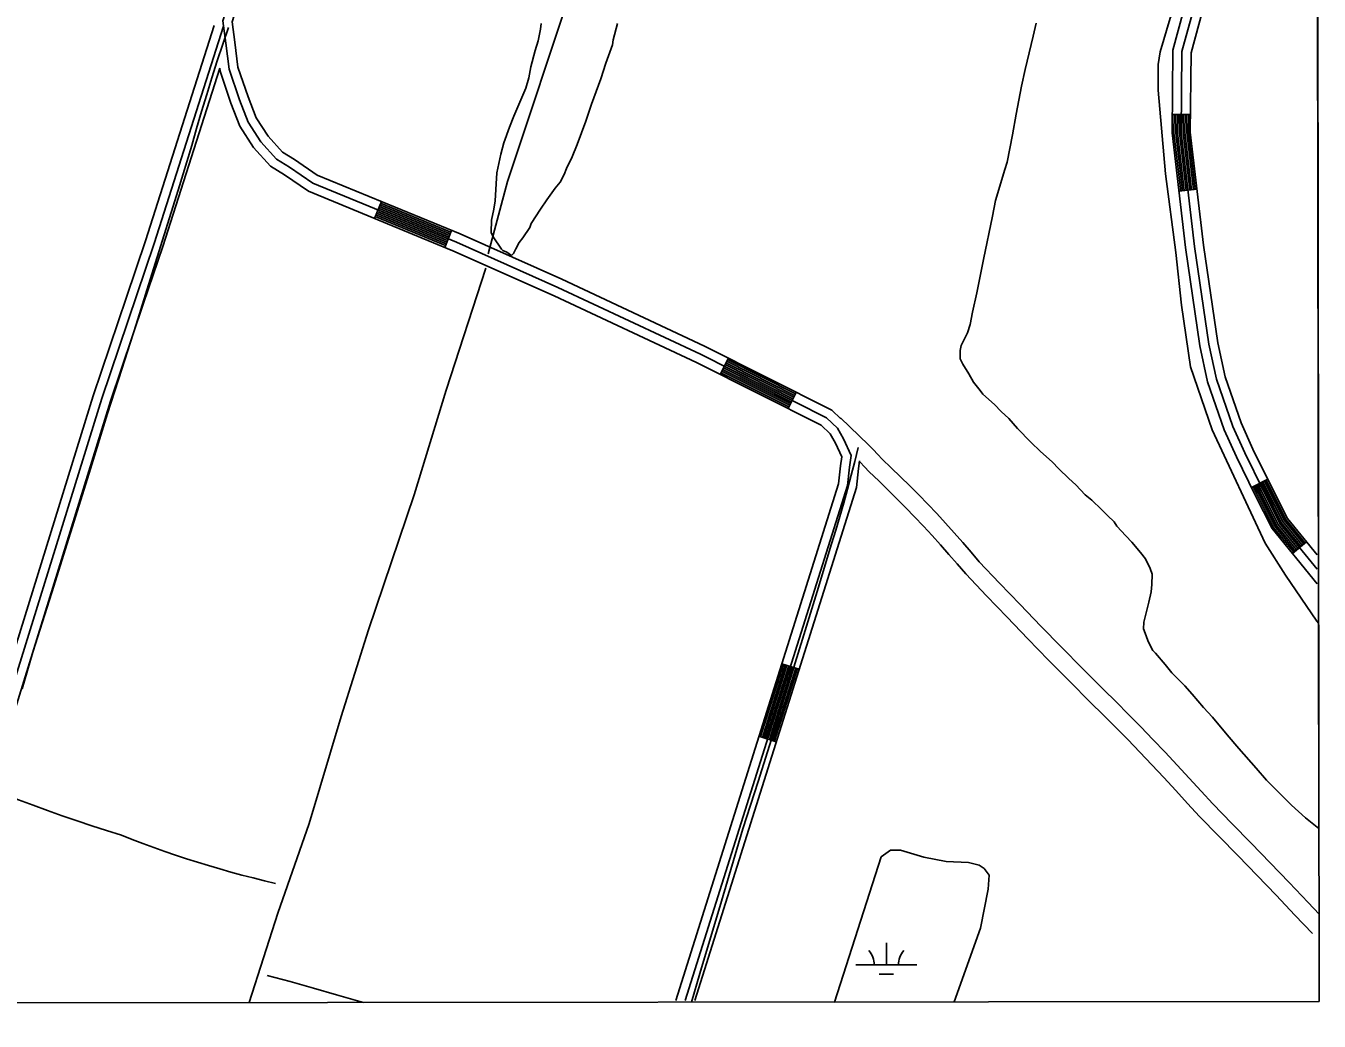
# Model space of a CAD drawing. Extents: x 3297772 to 3335630, y 634068 to 659439.
# Drawn here: x 3331326 to 3333452, y 639447 to 641082 of the extents above; entities that cross this region are included whole.
import ezdxf

# ---------------------------------------------------------------- set-up
doc = ezdxf.new("R2010")
doc.units = 0
for name, color, linetype in [('V-DTCH-CNTR', 7, 'Continuous'), ('V-GRID-FRAM', 7, 'Continuous'), ('V-ROAD-CNTR', 7, 'Continuous'), ('V-SITE-VEGE', 7, 'Continuous'), ('V-TOPO-SHOR', 7, 'Continuous'), ('V-WETL-SWMP', 7, 'Continuous')]:
    doc.layers.add(name, color=color, linetype=linetype)

msp = doc.modelspace()

# ---------------------------------------------------------------- linework, layer by layer
at = {"layer": 'V-DTCH-CNTR'}
for points in [[(3331319.3, 639993), (3331328.4, 640023.1), (3331337.3, 640053.2), (3331368.1, 640151.2), (3331398.7, 640249.1), (3331429.4, 640347.1), (3331459.9, 640445.1), (3331483.5, 640518.4), (3331506.9, 640591.8), (3331530.1, 640665.3), (3331553.1, 640738.8), (3331575.9, 640812.4), (3331598.5, 640886), (3331606.4, 640913.9), (3331614.5, 640941.7), (3331622.9, 640969.5), (3331631.5, 640997.2), (3331640.3, 641024.8), (3331649.4, 641052.4), (3331658.7, 641079.8)], [(3332419.9, 639477.6), (3332433.9, 639524.8), (3332469.2, 639643.8), (3332504.5, 639762.7), (3332529.4, 639840.6), (3332554.1, 639918.5), (3332578.5, 639996.5), (3332602.7, 640074.5), (3332626.6, 640152.6), (3332650.3, 640230.8), (3332657.2, 640253.3), (3332664, 640275.8), (3332670.4, 640298.4), (3332676.7, 640321), (3332682.8, 640343.7), (3332688.6, 640366.4), (3332694.2, 640389.2)], [(3331265.8, 639829), (3331289.6, 639819.5), (3331313.4, 639810.3), (3331337.4, 639801.4), (3331361.4, 639792.6), (3331385.5, 639784.1), (3331409.7, 639775.8), (3331434, 639767.7), (3331458.3, 639759.9), (3331482.7, 639752.3), (3331500.4, 639745.3), (3331518.1, 639738.6), (3331535.9, 639732), (3331553.8, 639725.6), (3331571.8, 639719.4), (3331589.8, 639713.4), (3331607.9, 639707.7), (3331626, 639702.1), (3331644.3, 639696.7), (3331662.5, 639691.6), (3331680.9, 639686.6), (3331699.3, 639681.9), (3331717.7, 639677.3), (3331736.2, 639673)], [(3331880.7, 639477.1), (3331874.5, 639478.9), (3331836.5, 639489.9), (3331798.5, 639500.8), (3331760.4, 639511.4), (3331722.3, 639521.7)]]:
    msp.add_lwpolyline(points, dxfattribs=at)
at = {"layer": 'V-GRID-FRAM'}
msp.add_lwpolyline([(3301870.2, 657630.6), (3333425.5, 657662.7), (3333452, 639478.7), (3301880.8, 639446.5), (3301870.2, 657630.6)], dxfattribs=at)
at = {"layer": 'V-ROAD-CNTR'}
for p, q in [((3333210.5, 640936.9), (3333240.5, 640936.6)), ((3333221.4, 640810.6), (3333251.2, 640814.1)), ((3331898.6, 640766.1), (3331910.1, 640793.8)), ((3332014.2, 640718.4), (3332025.6, 640746.2)), ((3332467.2, 640509.6), (3332480.7, 640536.4)), ((3332578.8, 640453.4), (3332592.3, 640480.2)), ((3333340.6, 640323.9), (3333367.6, 640337.1)), ((3333408, 640215.4), (3333431.2, 640234.3)), ((3332568.4, 640034), (3332597.1, 640025)), ((3332530.9, 639914.8), (3332559.5, 639905.8))]:
    msp.add_line(p, q, dxfattribs=at)
for points in [[(3332367.8, 643373.9), (3332143.8, 642664.5), (3331985.7, 642195.5), (3331806, 641587.5), (3331649.4, 641090.5), (3331654.4, 641053.8), (3331659.6, 641011.4), (3331676.8, 640960.7), (3331690.9, 640924.3), (3331711.9, 640891.9), (3331737.7, 640863.5), (3331758.9, 640850.2), (3331797.5, 640824.1), (3332033.6, 640726.7), (3332200.4, 640652.3), (3332434.8, 640542.7), (3332642.1, 640438.3), (3332659.9, 640421), (3332670.1, 640403.7), (3332682.7, 640376.2), (3332679.6, 640357.1), (3332676.4, 640326.7), (3332409.7, 639480.6)], [(3332665.3, 640436.7), (3332650.9, 640450.7), (3332441.4, 640556.2), (3332206.6, 640665.9), (3332039.5, 640740.5), (3331804.6, 640837.3), (3331767.1, 640862.7), (3331747.4, 640875.1), (3331723.8, 640901.1), (3331704.3, 640931.2), (3331690.9, 640965.8), (3331674.3, 641014.8), (3331669.2, 641055.7), (3331664.7, 641089.1), (3331820.3, 641583.1), (3332000, 642191), (3332158.1, 642659.8), (3332382.1, 643369.4)], [(3333448.6, 640165.5), (3333374.5, 640256.4), (3333346.2, 640312.4), (3333316, 640374.1), (3333295.9, 640418.7), (3333268.5, 640497.6), (3333256, 640556.3), (3333232.2, 640718), (3333210.2, 640906.4), (3333211.5, 641042.3), (3333238, 641140.1), (3333398.4, 641642.9), (3333412.3, 641681.8), (3333446.3, 641734.9)], [(3333446.4, 641707.1), (3333425.9, 641675.1), (3333412.6, 641638.1), (3333252.4, 641135.8), (3333226.5, 641040.3), (3333225.2, 640907.2), (3333247.1, 640719.9), (3333270.7, 640559), (3333283, 640501.6), (3333309.9, 640424.2), (3333329.6, 640380.4), (3333359.7, 640319.1), (3333387.2, 640264.6), (3333448.6, 640189.3)], [(3333448.5, 640213.1), (3333399.8, 640272.9), (3333373.1, 640325.7), (3333343.2, 640386.8), (3333323.8, 640429.8), (3333297.5, 640505.6), (3333285.5, 640561.6), (3333261.9, 640721.9), (3333240.2, 640908), (3333241.5, 641038.2), (3333266.8, 641131.6), (3333426.8, 641633.3), (3333439.4, 641668.5), (3333446.4, 641679.4)], [(3331650.6, 641081.8), (3331536.7, 640724.6), (3331450.4, 640469.9), (3331255.3, 639841.9), (3331140.2, 639479.3)], [(3331635.3, 641083.1), (3331522.4, 640729.3), (3331491, 640636.6)], [(3331644.3, 641012.7), (3331550.9, 640719.9), (3331519.2, 640626.4)], [(3332394, 639480.6), (3332661.7, 640329.8), (3332664.8, 640359.1), (3332667.2, 640374.1), (3332656.8, 640396.7), (3332648, 640411.7), (3332633.3, 640426), (3332428.3, 640529.2), (3332194.2, 640638.6), (3332027.6, 640712.9), (3331790.3, 640810.8), (3331750.7, 640837.6), (3331728, 640851.9), (3331700, 640882.7), (3331677.5, 640917.5), (3331662.7, 640955.6), (3331644.9, 641008), (3331644.3, 641012.7)], [(3333224.4, 640811), (3333213.2, 640906.6), (3333213.5, 640936.9)], [(3333227.3, 640811.3), (3333216.2, 640906.8), (3333216.5, 640936.8)], [(3333230.3, 640811.7), (3333219.2, 640906.9), (3333219.5, 640936.8)], [(3333233.3, 640812), (3333222.2, 640907.1), (3333222.5, 640936.8)], [(3333236.3, 640812.4), (3333225.2, 640907.2), (3333225.5, 640936.7)], [(3333239.3, 640812.7), (3333228.2, 640907.4), (3333228.5, 640936.7)], [(3333242.2, 640813.1), (3333231.2, 640907.6), (3333231.5, 640936.7)], [(3333245.2, 640813.4), (3333234.2, 640907.7), (3333234.5, 640936.6)], [(3333248.2, 640813.8), (3333237.2, 640907.9), (3333237.5, 640936.6)], [(3332017.6, 640726.8), (3331902.1, 640774.4)], [(3332018.8, 640729.5), (3331903.2, 640777.2)], [(3332019.9, 640732.3), (3331904.4, 640780)], [(3332021.1, 640735.1), (3331905.5, 640782.7)], [(3332022.2, 640737.9), (3331906.6, 640785.5)], [(3332023.3, 640740.6), (3331907.8, 640788.3)], [(3332024.5, 640743.4), (3331908.9, 640791.1)], [(3332015.3, 640721.2), (3331899.8, 640768.9)], [(3332016.5, 640724), (3331900.9, 640771.6)], [(3331491, 640636.6), (3331436.1, 640474.5), (3331245.3, 639860.4)], [(3331519.2, 640626.4), (3331464.7, 640465.3), (3331278.9, 639867.5)], [(3332584.2, 640464.1), (3332472.6, 640520.4)], [(3332585.6, 640466.8), (3332473.9, 640523)], [(3332586.9, 640469.5), (3332475.3, 640525.7)], [(3332588.3, 640472.2), (3332476.6, 640528.4)], [(3332589.6, 640474.8), (3332478, 640531.1)], [(3332591, 640477.5), (3332479.3, 640533.8)], [(3332580.2, 640456.1), (3332468.5, 640512.3)], [(3332581.5, 640458.8), (3332469.9, 640515)], [(3332582.9, 640461.5), (3332471.2, 640517.7)], [(3332664.9, 640438.2), (3332711, 640394), (3332718.8, 640386.1), (3332726.5, 640378.1), (3332733.6, 640370.4), (3332748.5, 640356.2), (3332763.8, 640341.4), (3332778.9, 640326.5), (3332793.8, 640311.4), (3332808.6, 640296.2), (3332823.2, 640280.8), (3332837.6, 640265.2), (3332851.8, 640249.4), (3332865.9, 640233.5), (3332879.8, 640217.5), (3332893.2, 640201.7), (3332926.6, 640166.5), (3332960.4, 640131.2), (3332994.4, 640096), (3333028.6, 640061.1), (3333063, 640026.3), (3333097.5, 639991.6), (3333118, 639971.3), (3333138.4, 639950.8), (3333158.7, 639930.2), (3333178.8, 639909.3), (3333198.8, 639888.4), (3333218.7, 639867.3), (3333238.4, 639846.1), (3333257.9, 639824.7), (3333277.1, 639803.5), (3333308.6, 639771.6), (3333340.2, 639739.3), (3333371.6, 639706.9), (3333402.9, 639674.2), (3333434, 639641.4), (3333451.8, 639622.5)], [(3332425.4, 639480.6), (3332691.2, 640323.6), (3332694.5, 640355.1), (3332696.5, 640367.4)], [(3332696.3, 640366.2), (3332697.4, 640365.1), (3332704.6, 640357.6), (3332712.2, 640349.3), (3332727.8, 640334.5), (3332742.8, 640320), (3332757.7, 640305.3), (3332772.4, 640290.4), (3332786.9, 640275.4), (3332801.3, 640260.2), (3332815.5, 640244.9), (3332829.5, 640229.4), (3332843.3, 640213.8), (3332857, 640198), (3332870.9, 640181.6), (3332904.9, 640145.8), (3332938.8, 640110.4), (3332972.9, 640075.1), (3333007.2, 640040.1), (3333041.6, 640005.1), (3333076.3, 639970.4), (3333096.8, 639950.1), (3333117.1, 639929.7), (3333137.2, 639909.2), (3333157.2, 639888.6), (3333177.1, 639867.8), (3333196.8, 639846.8), (3333216.3, 639825.7), (3333235.7, 639804.5), (3333255.2, 639782.9), (3333287.2, 639750.6), (3333318.7, 639718.4), (3333350, 639686), (3333381.2, 639653.5), (3333412.2, 639620.9), (3333440.9, 639590.3)], [(3333414.9, 640221.1), (3333382.1, 640261.4), (3333354.3, 640316.4), (3333348.7, 640327.8)], [(3333417.3, 640223), (3333384.7, 640263), (3333357, 640317.7), (3333351.4, 640329.2)], [(3333419.6, 640224.9), (3333387.2, 640264.6), (3333359.7, 640319.1), (3333354.1, 640330.5)], [(3333421.9, 640226.8), (3333389.7, 640266.3), (3333362.4, 640320.4), (3333356.8, 640331.8)], [(3333424.2, 640228.7), (3333392.2, 640267.9), (3333365, 640321.7), (3333359.5, 640333.1)], [(3333426.6, 640230.6), (3333394.8, 640269.6), (3333367.7, 640323.1), (3333362.2, 640334.4)], [(3333428.9, 640232.4), (3333397.3, 640271.2), (3333370.4, 640324.4), (3333364.9, 640335.8)], [(3333410.3, 640217.3), (3333377.1, 640258.1), (3333348.9, 640313.7), (3333343.3, 640325.2)], [(3333412.6, 640219.2), (3333379.6, 640259.7), (3333351.6, 640315.1), (3333346, 640326.5)], [(3332533.7, 639913.9), (3332571.3, 640033.1)], [(3332536.6, 639913), (3332574.2, 640032.2)], [(3332539.4, 639912.1), (3332577, 640031.3)], [(3332542.3, 639911.2), (3332579.9, 640030.4)], [(3332545.2, 639910.3), (3332582.7, 640029.5)], [(3332548, 639909.4), (3332585.6, 640028.6)], [(3332550.9, 639908.5), (3332588.5, 640027.7)], [(3332553.7, 639907.6), (3332591.3, 640026.8)], [(3332556.6, 639906.7), (3332594.2, 640025.9)]]:
    msp.add_lwpolyline(points, dxfattribs=at)
at = {"layer": 'V-SITE-VEGE'}
for p, q in [((3333448.7, 641715.8), (3333451.6, 639763.4)), ((3332168, 641057.9), (3332171.7, 641077.1)), ((3332171.7, 641077.1), (3332172.9, 641086.1)), ((3332298.4, 641086.4), (3332291.2, 641059.4)), ((3332981.7, 641065.7), (3332986.6, 641087.1)), ((3332163.2, 641042.2), (3332168, 641057.9)), ((3332289.9, 641051.5), (3332279.3, 641021.2)), ((3332291.2, 641059.4), (3332289.9, 641051.5)), ((3332968.4, 641010.6), (3332981.7, 641065.7)), ((3332156, 641015.1), (3332163.2, 641042.2)), ((3332152.4, 640997.1), (3332156, 641015.1)), ((3332279.3, 641021.2), (3332271, 640995.3)), ((3332962.4, 640983.5), (3332968.4, 641010.6)), ((3332147.6, 640980.2), (3332152.4, 640997.1)), ((3332271, 640995.3), (3332255.7, 640953.7)), ((3332127.7, 640934.2), (3332147.6, 640980.2)), ((3332953.8, 640937.4), (3332962.4, 640983.5)), ((3332255.7, 640953.7), (3332246.2, 640925.6)), ((3332120.6, 640916.2), (3332127.7, 640934.2)), ((3332246.2, 640925.6), (3332232, 640887.4)), ((3332947.6, 640903.5), (3332953.8, 640937.4)), ((3332111.2, 640890.4), (3332120.6, 640916.2)), ((3332939, 640858.5), (3332947.6, 640903.5)), ((3332106.4, 640871.3), (3332111.2, 640890.4)), ((3332232, 640887.4), (3332223.8, 640867.2)), ((3332100.2, 640840.9), (3332106.4, 640871.3)), ((3332223.8, 640867.2), (3332214.5, 640848.1)), ((3332098.8, 640822.8), (3332100.2, 640840.9)), ((3332210.9, 640838), (3332204, 640825.7)), ((3332214.5, 640848.1), (3332210.9, 640838)), ((3332919.9, 640795.5), (3332935.4, 640846.1)), ((3332935.4, 640846.1), (3332939, 640858.5)), ((3332097.3, 640794.6), (3332098.8, 640822.8)), ((3332204, 640825.7), (3332195.9, 640815.7)), ((3332182.1, 640796.7), (3332171.6, 640781)), ((3332195.9, 640815.7), (3332182.1, 640796.7)), ((3332915, 640769.6), (3332919.9, 640795.5)), ((3332091.1, 640763), (3332094.8, 640781)), ((3332094.8, 640781), (3332097.3, 640794.6)), ((3332171.6, 640781), (3332156.6, 640757.5)), ((3332090.8, 640742.7), (3332091.1, 640763)), ((3332156.6, 640757.5), (3332154.2, 640750.8)), ((3332900.4, 640698.6), (3332915, 640769.6)), ((3332094.1, 640735.9), (3332090.8, 640742.7)), ((3332107.4, 640715.3), (3332094.1, 640735.9)), ((3332142.7, 640734), (3332136.9, 640726.2)), ((3332154.2, 640750.8), (3332142.7, 640734)), ((3332109.6, 640713), (3332107.4, 640715.3)), ((3332116.3, 640710.7), (3332109.6, 640713)), ((3332124.1, 640704.9), (3332116.3, 640710.7)), ((3332128.8, 640711.6), (3332127.6, 640708.2)), ((3332131.1, 640716.1), (3332128.8, 640711.6)), ((3332136.9, 640726.2), (3332131.1, 640716.1)), ((3332127.6, 640708.2), (3332124.1, 640704.9)), ((3332889.3, 640643.4), (3332900.4, 640698.6)), ((3332882.1, 640611.9), (3332889.3, 640643.4)), ((3332878.4, 640591.6), (3332882.1, 640611.9)), ((3332873.7, 640578.1), (3332878.4, 640591.6)), ((3332863.2, 640556.8), (3332869, 640568)), ((3332869, 640568), (3332873.7, 640578.1)), ((3332861.7, 640535.3), (3332861.9, 640548.9)), ((3332861.9, 640548.9), (3332863.2, 640556.8)), ((3332866.1, 640526.2), (3332861.7, 640535.3)), ((3332876, 640510.3), (3332866.1, 640526.2)), ((3332883.7, 640496.6), (3332876, 640510.3)), ((3332894.8, 640482.9), (3332883.7, 640496.6)), ((3332899.2, 640477.1), (3332894.8, 640482.9)), ((3332918.2, 640459.9), (3332899.2, 640477.1)), ((3332929.3, 640448.4), (3332918.2, 640459.9)), ((3332941.6, 640436.9), (3332929.3, 640448.4)), ((3332956, 640420.9), (3332941.6, 640436.9)), ((3332978.2, 640398), (3332956, 640420.9)), ((3332993.8, 640383), (3332978.2, 640398)), ((3333012.8, 640365.8), (3332993.8, 640383)), ((3333023.9, 640354.3), (3333012.8, 640365.8)), ((3333040.6, 640338.2), (3333023.9, 640354.3)), ((3333051.7, 640327.9), (3333040.6, 640338.2)), ((3333067.3, 640311.8), (3333051.7, 640327.9)), ((3333078.5, 640302.6), (3333067.3, 640311.8)), ((3333094.1, 640287.7), (3333078.5, 640302.6)), ((3333104.1, 640277.4), (3333094.1, 640287.7)), ((3333115.2, 640267), (3333104.1, 640277.4)), ((3333119.6, 640260.2), (3333115.2, 640267)), ((3333134.1, 640244.1), (3333119.6, 640260.2)), ((3333144.1, 640233.8), (3333134.1, 640244.1)), ((3333158.5, 640216.6), (3333144.1, 640233.8)), ((3333166.3, 640206.4), (3333158.5, 640216.6)), ((3333173.9, 640190.4), (3333166.3, 640206.4)), ((3333177.2, 640181.3), (3333173.9, 640190.4)), ((3333176.9, 640164.4), (3333177.2, 640181.3)), ((3333175.6, 640152), (3333176.9, 640164.4)), ((3333172, 640135.1), (3333175.6, 640152)), ((3333163.5, 640102.4), (3333172, 640135.1)), ((3333163.4, 640091.1), (3333163.5, 640102.4)), ((3333167.7, 640079.8), (3333163.4, 640091.1)), ((3333171, 640070.7), (3333167.7, 640079.8)), ((3333178.7, 640055.9), (3333171, 640070.7)), ((3333183.1, 640051.3), (3333178.7, 640055.9)), ((3333198.6, 640033), (3333183.1, 640051.3)), ((3333209.7, 640019.2), (3333198.6, 640033)), ((3333230.9, 639997.4), (3333209.7, 640019.2)), ((3333243.1, 639983.7), (3333230.9, 639997.4)), ((3333262, 639961.9), (3333243.1, 639983.7)), ((3333276.4, 639945.9), (3333262, 639961.9)), ((3333300.8, 639917.3), (3333276.4, 639945.9)), ((3333319.7, 639894.4), (3333300.8, 639917.3)), ((3333348.6, 639862.3), (3333319.7, 639894.4)), ((3333365.2, 639842.8), (3333348.6, 639862.3)), ((3333390.8, 639817.6), (3333365.2, 639842.8)), ((3333406.4, 639801.5), (3333390.8, 639817.6)), ((3333429.8, 639780.8), (3333406.4, 639801.5)), ((3333451.6, 639763.4), (3333429.8, 639780.8))]:
    msp.add_line(p, q, dxfattribs=at)
at = {"layer": 'V-TOPO-SHOR'}
for points in [[(3333348.8, 642096.1), (3333360.1, 641860.2), (3333374.5, 641718.9), (3333376.4, 641692.3), (3333377.3, 641679.8), (3333377, 641645.5), (3333361.4, 641550.4), (3333307.8, 641395.5), (3333249.2, 641207.9), (3333206.9, 641095.1), (3333190.8, 641039.8), (3333187.5, 641018.8), (3333187.2, 640976.6), (3333199.3, 640839.1), (3333216.2, 640710.2), (3333225.6, 640623.5), (3333240.3, 640521.9), (3333276.1, 640418.6), (3333363.5, 640232.1), (3333396.7, 640179.5), (3333448.3, 640104.1), (3333451.1, 640100.5)], [(3331809.4, 641513.9), (3332018.9, 641455.2), (3332257.2, 641392.3), (3332296.9, 641381), (3332302.3, 641374.7), (3332299, 641356), (3332225.5, 641151.4), (3332117.4, 640826.8), (3332085.9, 640707.7)], [(3332081.8, 640684.3), (3332016.9, 640483.5), (3331964, 640311.4), (3331888.7, 640089.6), (3331843.8, 639947.1), (3331791.6, 639771.2), (3331739.6, 639624.1), (3331692.8, 639476.9)]]:
    msp.add_lwpolyline(points, dxfattribs=at)
at = {"layer": 'V-WETL-SWMP'}
for p, q in [((3332655.1, 639477.9), (3332732.1, 639716.6)), ((3332732.1, 639716.6), (3332747.3, 639727.4)), ((3332747.3, 639727.4), (3332763.6, 639727.3)), ((3332763.6, 639727.3), (3332801.8, 639716)), ((3332801.8, 639716), (3332838.6, 639708.9)), ((3332838.6, 639708.9), (3332875.4, 639707.2)), ((3332875.4, 639707.2), (3332893.2, 639703)), ((3332893.2, 639703), (3332901.3, 639697.4)), ((3332901.3, 639697.4), (3332909.4, 639686.4)), ((3332909.4, 639686.4), (3332907.9, 639663.2)), ((3332907.9, 639663.2), (3332895, 639599.2)), ((3332895, 639599.2), (3332852.1, 639478.1)), ((3332740.4, 639539), (3332740.4, 639575)), ((3332690.4, 639539), (3332790.4, 639539)), ((3332728.4, 639523.5), (3332752.4, 639523.5)), ((3332852.1, 639478.1), (3332655.1, 639477.9))]:
    msp.add_line(p, q, dxfattribs=at)
for centre, start, end in [((3332685.2, 639539.4), 359.2282, 40.7718), ((3332795.7, 639539.4), 139.2282, 180.7718)]:
    msp.add_arc(centre, 35.2, start, end, dxfattribs=at)

doc.saveas('drawing.dxf')
